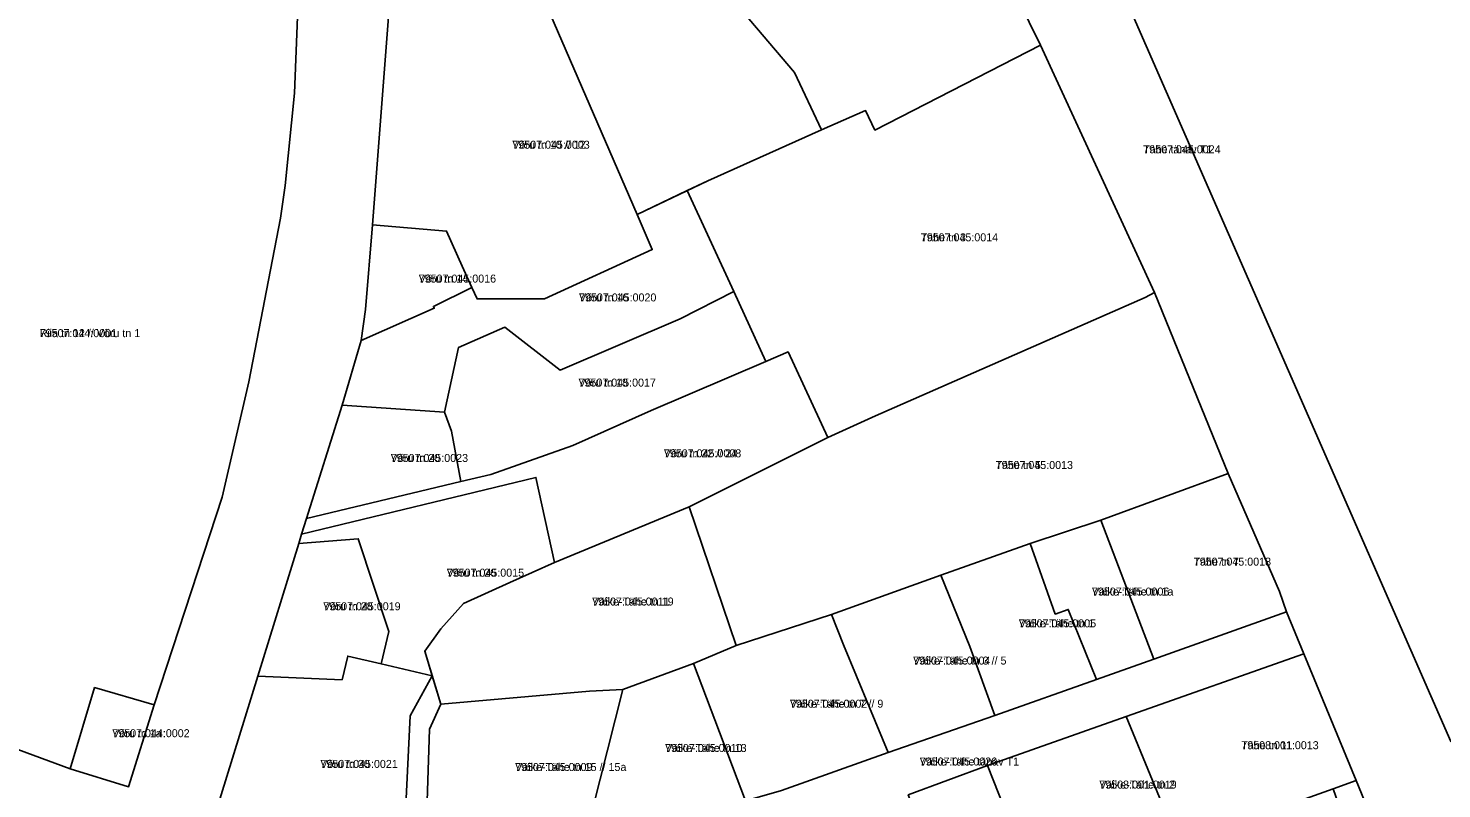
# Model space of a CAD drawing. Extents: x 643847 to 663718, y 6468443 to 6482775.
# Drawn here: x 659223 to 659488, y 6473418.8 to 6473561.4 of the extents above; entities that cross this region are included whole.
import ezdxf

# ---------------------------------------------------------------- set-up
doc = ezdxf.new("R2010")
doc.units = 0
for name, color, linetype in [('L_AADRESS', 7, 'Continuous'), ('PIIR', 7, 'Continuous'), ('TUNNUS', 7, 'Continuous')]:
    doc.layers.add(name, color=color, linetype=linetype)

msp = doc.modelspace()

# ---------------------------------------------------------------- linework, layer by layer
at = {"layer": 'PIIR'}
for points in [[(659425.09, 6473575.27), (659429.9, 6473604.89), (659458.74, 6473616.63), (659449.08, 6473643.29), (659444.08, 6473657.11), (659451.13, 6473661.98), (659481.65, 6473683.08), (659512.45, 6473636.17), (659534.71, 6473602.27), (659540.05, 6473590.64), (659559.57, 6473579.39), (659570.55, 6473559.84), (659571.75, 6473557.7), (659581.71, 6473531.24), (659582.5, 6473528.69), (659595.1, 6473495.99), (659489.69, 6473427.65)], [(659356.69, 6473602.75), (659406.45, 6473571.09), (659412.75, 6473558.24), (659381.72, 6473542.31), (659379.98, 6473545.97), (659371.7, 6473542.35), (659366.62, 6473553.12), (659345.28, 6473578.3), (659339.26, 6473582.71), (659341.35, 6473591.55), (659339.72, 6473595.27), (659336.19, 6473595.67), (659344.22, 6473609.69)], [(659290.54, 6473568.33), (659290.7, 6473604.89), (659315.19, 6473599.9), (659327.7, 6473597.17), (659327.58, 6473596.83), (659335.9, 6473594.32), (659336.19, 6473595.67), (659339.72, 6473595.27), (659341.35, 6473591.55), (659339.26, 6473582.71), (659345.28, 6473578.3), (659366.62, 6473553.12), (659371.7, 6473542.35), (659350.42, 6473532.78), (659337.14, 6473526.51), (659319.35, 6473567.62), (659290.59, 6473564.34)], [(659244.7, 6473592.94), (659271.7, 6473578.65), (659274.09, 6473577.63), (659273.5, 6473563.53), (659272.9, 6473549.23), (659271.18, 6473531.92), (659270.28, 6473525.78), (659264.35, 6473495.11), (659259.36, 6473473.51), (659246.61, 6473434.56), (659235.44, 6473437.78), (659230.88, 6473422.55), (659214.03, 6473428.72), (659199.45, 6473439.88), (659185.55, 6473455.02), (659221.13, 6473486.28), (659176.19, 6473537.49), (659202.57, 6473561.32), (659209.19, 6473567.49), (659229.88, 6473586.74), (659240.62, 6473596.36)], [(659290.59, 6473564.34), (659319.35, 6473567.62), (659337.14, 6473526.51), (659339.98, 6473519.92), (659319.78, 6473510.66), (659307.13, 6473510.67), (659306.17, 6473512.81), (659304.37, 6473516.79), (659301.41, 6473523.38), (659287.53, 6473524.55)], [(659434.15, 6473511.88), (659432.39, 6473510.91), (659381.83, 6473488.71), (659372.92, 6473484.69), (659365.43, 6473500.71), (659361.29, 6473498.94), (659355.27, 6473512.02), (659346.55, 6473530.96), (659350.42, 6473532.78), (659371.7, 6473542.35), (659379.98, 6473545.97), (659381.72, 6473542.31), (659412.75, 6473558.24)], [(659281.82, 6473490.72), (659285.42, 6473502.89), (659299.12, 6473508.9), (659298.96, 6473509.25), (659306.17, 6473512.81), (659307.13, 6473510.67), (659319.78, 6473510.66), (659339.98, 6473519.92), (659337.14, 6473526.51), (659346.55, 6473530.96), (659355.27, 6473512.02), (659345.22, 6473506.95), (659322.71, 6473497.31), (659312.33, 6473505.34), (659303.65, 6473501.54), (659301.05, 6473489.42)], [(659301.41, 6473523.38), (659304.37, 6473516.79), (659306.17, 6473512.81), (659298.96, 6473509.25), (659299.12, 6473508.9), (659285.42, 6473502.89), (659286.22, 6473508.67), (659287.53, 6473524.55)], [(659302.35, 6473485.88), (659301.05, 6473489.42), (659303.65, 6473501.54), (659312.33, 6473505.34), (659322.71, 6473497.31), (659345.22, 6473506.95), (659355.27, 6473512.02), (659361.29, 6473498.94), (659339.76, 6473489.75), (659325.1, 6473483.2), (659309.74, 6473477.72), (659304.07, 6473476.42)], [(659447.96, 6473477.9), (659424.08, 6473469.16), (659410.85, 6473464.77), (659394.09, 6473458.85), (659373.57, 6473451.49), (659355.69, 6473445.66), (659346.92, 6473471.67), (659372.92, 6473484.69), (659381.83, 6473488.71), (659432.39, 6473510.91), (659434.15, 6473511.88)], [(659304.07, 6473476.42), (659309.74, 6473477.72), (659325.1, 6473483.2), (659339.76, 6473489.75), (659361.29, 6473498.94), (659365.43, 6473500.71), (659372.92, 6473484.69), (659346.92, 6473471.67), (659321.64, 6473461.22), (659318.16, 6473477.18), (659274.23, 6473466.52), (659275.16, 6473469.47)], [(659275.16, 6473469.47), (659281.82, 6473490.72), (659301.05, 6473489.42), (659302.35, 6473485.88), (659304.07, 6473476.42)], [(659457.56, 6473455.77), (659458.88, 6473451.97), (659433.98, 6473443.11), (659424.08, 6473469.16), (659447.96, 6473477.9)], [(659318.16, 6473477.18), (659321.64, 6473461.22), (659313.31, 6473457.51), (659304.62, 6473453.57), (659300.32, 6473448.79), (659297.33, 6473444.59), (659298.74, 6473439.98), (659289.14, 6473442.24), (659290.57, 6473448.3), (659284.85, 6473465.68), (659273.71, 6473464.8), (659274.23, 6473466.52)], [(659297.33, 6473444.59), (659300.32, 6473448.79), (659304.62, 6473453.57), (659313.31, 6473457.51), (659321.64, 6473461.22), (659346.92, 6473471.67), (659355.69, 6473445.66), (659347.68, 6473442.28), (659334.45, 6473437.41), (659328.24, 6473437.13), (659300.36, 6473434.67)], [(659423.29, 6473439.32), (659417.97, 6473452.43), (659415.53, 6473451.56), (659410.85, 6473464.77), (659424.08, 6473469.16), (659433.98, 6473443.11)], [(659284.85, 6473465.68), (659290.57, 6473448.3), (659289.14, 6473442.24), (659282.89, 6473443.7), (659281.84, 6473439.24), (659266.03, 6473439.92), (659273.71, 6473464.8)], [(659404.19, 6473432.56), (659399.5, 6473445.48), (659394.09, 6473458.85), (659410.85, 6473464.77), (659415.53, 6473451.56), (659417.97, 6473452.43), (659423.29, 6473439.32)], [(659384.23, 6473425.59), (659380.73, 6473434.08), (659375.86, 6473445.82), (659373.57, 6473451.49), (659394.09, 6473458.85), (659399.5, 6473445.48), (659404.19, 6473432.56)], [(659347.68, 6473442.28), (659355.69, 6473445.66), (659373.57, 6473451.49), (659375.86, 6473445.82), (659380.73, 6473434.08), (659384.23, 6473425.59), (659364.19, 6473418.51), (659357.48, 6473416.54)], [(659266.03, 6473439.92), (659281.84, 6473439.24), (659282.89, 6473443.7), (659289.14, 6473442.24), (659298.74, 6473439.98), (659294.62, 6473432.47), (659293.35, 6473406.69), (659271.4, 6473405.74), (659256.8, 6473410)], [(659471.91, 6473420.37), (659467.62, 6473418.81), (659463.24, 6473417.24), (659460.13, 6473416.11), (659456.6, 6473414.83), (659453.22, 6473413.62), (659449.85, 6473412.39), (659446.84, 6473411.31), (659443.79, 6473410.2), (659439.58, 6473408.68), (659438.72, 6473408.37), (659428.8, 6473432.37), (659462.1, 6473444.09)], [(659331.05, 6473407), (659328.61, 6473407.6), (659327.31, 6473409.23), (659334.45, 6473437.41), (659347.68, 6473442.28), (659357.48, 6473416.54)], [(659230.88, 6473422.55), (659235.44, 6473437.78), (659246.61, 6473434.56), (659241.81, 6473419.18)], [(659297.48, 6473406.87), (659298.22, 6473430), (659300.36, 6473434.67), (659328.24, 6473437.13), (659334.45, 6473437.41), (659327.31, 6473409.23), (659328.61, 6473407.6)], [(659428.8, 6473432.37), (659438.72, 6473408.37), (659439.58, 6473408.68), (659444.75, 6473395.7), (659430.29, 6473390.66), (659421.18, 6473413.7), (659419.11, 6473413.97), (659408.24, 6473409.4), (659402.83, 6473423.17)], [(659402.83, 6473423.17), (659408.24, 6473409.4), (659419.11, 6473413.97), (659421.18, 6473413.7), (659430.29, 6473390.66), (659422.38, 6473387.91), (659411.96, 6473384.28), (659402.15, 6473381.76), (659393.44, 6473403.07), (659387.96, 6473417.66)], [(659474.62, 6473413.81), (659469.93, 6473412.17), (659467.62, 6473418.81), (659471.91, 6473420.37)]]:
    msp.add_lwpolyline(points, close=True, dxfattribs=at)
for points in [[(659425.09, 6473575.27), (659489.69, 6473427.65)], [(659528.83, 6473284.66), (659476.35, 6473409.46), (659471.6, 6473407.39), (659469.93, 6473412.17), (659474.62, 6473413.81), (659471.91, 6473420.37), (659462.1, 6473444.09), (659458.88, 6473451.97), (659457.56, 6473455.77), (659447.96, 6473477.9), (659434.15, 6473511.88), (659412.75, 6473558.24), (659406.45, 6473571.09)], [(659214.03, 6473428.72), (659230.88, 6473422.55), (659241.81, 6473419.18), (659246.61, 6473434.56), (659259.36, 6473473.51), (659264.35, 6473495.11), (659270.28, 6473525.78), (659271.18, 6473531.92), (659272.9, 6473549.23), (659273.5, 6473563.53)], [(659290.59, 6473564.34), (659287.53, 6473524.55), (659286.22, 6473508.67), (659285.42, 6473502.89), (659281.82, 6473490.72), (659275.16, 6473469.47), (659274.23, 6473466.52), (659273.71, 6473464.8), (659266.03, 6473439.92), (659256.8, 6473410), (659253, 6473400.02), (659246.25, 6473377.13), (659239.51, 6473353.69), (659236.88, 6473337.26), (659235.86, 6473332.84), (659233.37, 6473318.1), (659230.78, 6473302.94), (659216.4, 6473306.86)], [(659364.19, 6473418.51), (659384.23, 6473425.59), (659404.19, 6473432.56), (659423.29, 6473439.32), (659433.98, 6473443.11), (659458.88, 6473451.97), (659462.1, 6473444.09), (659428.8, 6473432.37), (659402.83, 6473423.17), (659387.96, 6473417.66)], [(659293.35, 6473406.69), (659294.62, 6473432.47), (659298.74, 6473439.98), (659300.36, 6473434.67), (659298.22, 6473430), (659297.48, 6473406.87)]]:
    msp.add_lwpolyline(points, dxfattribs=at)

# ---------------------------------------------------------------- texts
at = {"layer": 'L_AADRESS'}
for s, p in [('Võru tn 10 // 12', (659313.75, 6473538.82)), ('Tähe tänav T1', (659432.02, 6473537.96)), ('Tähe tn 3', (659390.32, 6473521.46)), ('Võru tn 14', (659296.2, 6473513.72)), ('Võru tn 16', (659326.25, 6473510.19)), ('Riia tn 12 // Võru tn 1', (659225.14, 6473503.49)), ('Võru tn 18', (659326.16, 6473494.22)), ('Võru tn 20', (659290.95, 6473480.09)), ('Võru tn 22 // 24', (659342.16, 6473480.96)), ('Tähe tn 5', (659404.35, 6473478.77)), ('Tähe tn 7', (659441.48, 6473460.65)), ('Võru tn 26', (659301.45, 6473458.58)), ('Väike-Tähe tn 1a', (659422.41, 6473455.04)), ('Võru tn 28', (659278.3, 6473452.28)), ('Väike-Tähe tn 19', (659328.71, 6473453.17)), ('Väike-Tähe tn 1', (659408.69, 6473449.08)), ('Väike-Tähe tn 3 // 5', (659388.88, 6473442.1)), ('Väike-Tähe tn 7 // 9', (659365.79, 6473434.01)), ('Võru tn 1a', (659238.75, 6473428.48)), ('Väike-Tähe tn 13', (659342.39, 6473425.71)), ('Tähe tn 11', (659450.41, 6473426.23)), ('Väike-Tähe tänav T1', (659390.12, 6473423.17)), ('Võru tn 30', (659277.77, 6473422.72)), ('Väike-Tähe tn 15 // 15a', (659314.27, 6473422.14)), ('Väike-Tähe tn 2', (659423.79, 6473418.85))]:
    msp.add_text(s, height=1.5, dxfattribs=at).set_placement(p)
at = {"layer": 'TUNNUS'}
for s, p in [('79507:045:0003', (659313.75, 6473538.82)), ('79507:045:0024', (659432.02, 6473537.96)), ('79507:045:0014', (659390.32, 6473521.46)), ('79507:045:0016', (659296.2, 6473513.72)), ('79507:045:0020', (659326.25, 6473510.19)), ('79507:044:0001', (659225.14, 6473503.49)), ('79507:045:0017', (659326.16, 6473494.22)), ('79507:045:0023', (659290.95, 6473480.09)), ('79507:045:0008', (659342.16, 6473480.96)), ('79507:045:0013', (659404.35, 6473478.77)), ('79507:045:0018', (659441.48, 6473460.65)), ('79507:045:0015', (659301.45, 6473458.58)), ('79507:045:0006', (659422.41, 6473455.04)), ('79507:045:0019', (659278.3, 6473452.28)), ('79507:045:0011', (659328.71, 6473453.17)), ('79507:045:0005', (659408.69, 6473449.08)), ('79507:045:0004', (659388.88, 6473442.1)), ('79507:045:0002', (659365.79, 6473434.01)), ('79507:044:0002', (659238.75, 6473428.48)), ('79507:045:0010', (659342.39, 6473425.71)), ('79508:001:0013', (659450.41, 6473426.23)), ('79507:045:0026', (659390.12, 6473423.17)), ('79507:045:0021', (659277.77, 6473422.72)), ('79507:045:0009', (659314.27, 6473422.14)), ('79508:001:0019', (659423.79, 6473418.85))]:
    msp.add_text(s, height=1.5, dxfattribs=at).set_placement(p)

doc.saveas('drawing.dxf')
